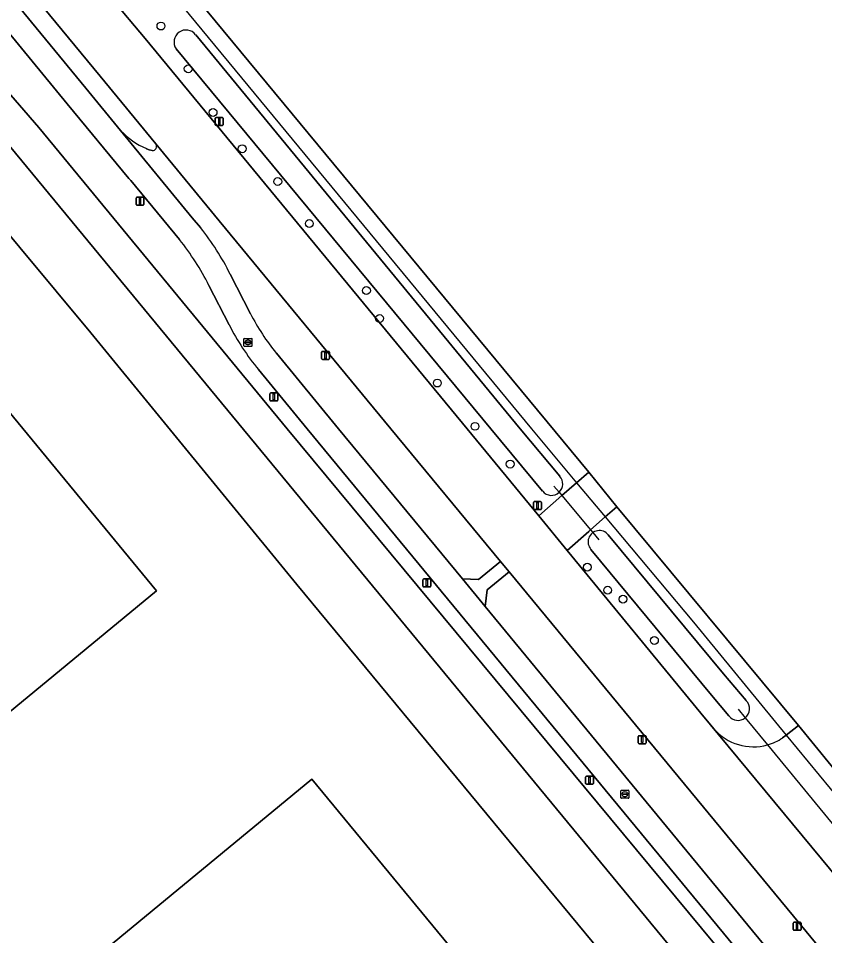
# Model space of a CAD drawing. Extents: x 156141 to 158132, y 385651 to 388333.
# Drawn here: x 157134.6 to 157235.4, y 386936.6 to 387051.3 of the extents above; entities that cross this region are included whole.
import ezdxf

# ---------------------------------------------------------------- set-up
doc = ezdxf.new("R2010")
doc.units = 0
for name, color, linetype in [('IMGEO_Berm_gesloten', 7, 'Continuous'), ('IMGEO_Berm_groen', 7, 'Continuous'), ('IMGEO_Boom', 7, 'Continuous'), ('IMGEO_Duiker', 7, 'Continuous'), ('IMGEO_Erf', 7, 'Continuous'), ('IMGEO_Fietspad_gesloten', 7, 'Continuous'), ('IMGEO_Fietspad_open', 7, 'Continuous'), ('IMGEO_Groenvoorziening', 7, 'Continuous'), ('IMGEO_Hek', 7, 'Continuous'), ('IMGEO_Lichtmast', 7, 'Continuous'), ('IMGEO_Pand', 7, 'Continuous'), ('IMGEO_Rijbaan_lokaal_gesloten', 7, 'Continuous'), ('IMGEO_Rijbaan_lokaal_open', 7, 'Continuous'), ('IMGEO_Rioolput', 7, 'Continuous'), ('IMGEO_Waterloop', 7, 'Continuous')]:
    doc.layers.add(name, color=color, linetype=linetype)

msp = doc.modelspace()

# ---------------------------------------------------------------- linework, layer by layer
at = {"layer": 'IMGEO_Berm_gesloten'}
for points in [[(157151.82, 387035.62), (157144.85, 387044.06), (157117.1, 387077.69)], [(157115.71, 387075.82), (157143.06, 387042.56), (157147.4, 387037.28)], [(157150.64, 387035.01), (157151.01, 387034.86), (157151.38, 387034.77)]]:
    msp.add_lwpolyline(points, dxfattribs=at)
for centre, radius, start, end in [((157154.98, 387044.64), 10.56, 224.1914, 245.7485), ((157151.41, 387035.29), 0.519, 266.4563, 39.0103)]:
    msp.add_arc(centre, radius, start, end, dxfattribs=at)
at = {"layer": 'IMGEO_Berm_groen'}
for points in [[(157057.76, 387136.6), (157056.49, 387135.39), (157065.43, 387124.28), (157072.38, 387115.63), (157084.85, 387100.37), (157091.86, 387091.79), (157124.73, 387051.94), (157124.86, 387052.05), (157127.14, 387049.25), (157127.01, 387049.14), (157129.18, 387046.53), (157129.35, 387046.65), (157137.21, 387037.65), (157168.24, 387000), (157241.17, 386912.07), (157242.5, 386913.02), (157170.76, 387000), (157164.67, 387007.38)], [(157148.69, 387031.02), (157148.54, 387031.18), (157148.43, 387031.28), (157140.75, 387040.62), (157133.33, 387049.65), (157121.46, 387064.05), (157108.21, 387080.17), (157095.11, 387096.08), (157086.19, 387106.9), (157080.02, 387114.42), (157074.48, 387121.12), (157073.27, 387122.58)], [(157135.44, 387066.9), (157136.6, 387065.48), (157146.3, 387053.84), (157150.47, 387048.79), (157190.74, 387000), (157199.69, 386989.11), (157202.58, 386991.63), (157204.43, 386993.24), (157205.96, 386994.56), (157147.62, 387065.08)], [(157156.81, 387049.25), (157197.37, 387000), (157202.32, 386994.04)], [(157200.18, 386992.19), (157193.72, 387000), (157154.36, 387047.5)], [(157147.4, 387037.28), (157156.38, 387026.35), (157157.41, 387025.14)], [(157151.38, 387034.77), (157151.01, 387034.86), (157150.64, 387035.01)], [(157159.75, 387026), (157151.82, 387035.62)], [(157154.78, 387023.64), (157148.69, 387031.02)], [(157166.89, 387009.45), (157174.68, 387000), (157190.16, 386981.21), (157192.17, 386981.14), (157194.91, 386983.4), (157181.21, 387000), (157159.75, 387026)], [(157161.12, 387019.32), (157163.67, 387014.36)], [(157161, 387012.98), (157158.45, 387017.92)]]:
    msp.add_lwpolyline(points, dxfattribs=at)
msp.add_lwpolyline([(157195.98, 386982.1), (157193.26, 386979.85), (157193.01, 386977.75), (157252.99, 386904.94), (157255.08, 386904.74), (157257.99, 386906.97)], close=True, dxfattribs=at)
for centre, radius, start, end in [((157155.6, 387048.35), 1.5, 36.825, 214.454), ((157154.98, 387044.64), 10.56, 224.1914, 245.7485), ((157151.41, 387035.29), 0.519, 266.4563, 39.0103), ((157131.1, 387004.26), 33.59, 26.6363, 38.4271), ((157129, 387003.03), 33.01, 26.8098, 38.6353), ((157187.72, 387026.66), 27.02, 207.0669, 219.5562), ((157186.97, 387026.02), 29.06, 206.6505, 219.885), ((157201.28, 386993.08), 1.41, 313.0464, 42.8198), ((157201.28, 386993.06), 1.4, 218.5192, 313.4437)]:
    msp.add_arc(centre, radius, start, end, dxfattribs=at)
at = {"layer": 'IMGEO_Boom'}
for centre in [(157152.46, 387050.34), (157155.87, 387045), (157158.98, 387039.54), (157162.62, 387035), (157167.07, 387030.9), (157171.02, 387025.65), (157178.15, 387017.27), (157179.79, 387013.78), (157187.01, 387005.7), (157191.72, 387000.29), (157196.12, 386995.57), (157205.77, 386982.68), (157208.31, 386979.8), (157210.22, 386978.68), (157214.15, 386973.52)]:
    msp.add_circle(centre, 0.489, dxfattribs=at)
at = {"layer": 'IMGEO_Duiker'}
for points in [[(157201.59, 386992.82), (157202.24, 386992.04), (157202.58, 386991.63), (157206.17, 386987.35), (157206.46, 386987), (157207.2, 386986.11)], [(157224.61, 386964.93), (157225.51, 386963.84), (157228.28, 386960.46), (157241.37, 386944.54), (157245.09, 386940.02), (157245.97, 386938.94)]]:
    msp.add_lwpolyline(points, dxfattribs=at)
at = {"layer": 'IMGEO_Erf'}
for points in [[(157284.19, 386849.46), (157288.72, 386853.16), (157259.1, 386889.06), (157240.87, 386911.8), (157241.17, 386912.07), (157168.24, 387000), (157137.21, 387037.65), (157129.35, 387046.65), (157129.18, 387046.53), (157127.01, 387049.14), (157127.14, 387049.25), (157124.86, 387052.05), (157124.73, 387051.94), (157091.86, 387091.79), (157084.85, 387100.37), (157072.38, 387115.63), (157065.43, 387124.28), (157056.49, 387135.39), (157053.95, 387138.53), (157050.66, 387135.79), (157078.51, 387102.05), (157081.95, 387097.87), (157229.85, 386918.64), (157160.83, 386861.48)], [(157147.62, 387065.08), (157205.96, 386994.56), (157209.47, 386990.24), (157232.17, 386962.88), (157238.27, 386955.4), (157244.46, 386947.91), (157242.99, 386946.68), (157256.43, 386930.35), (157257.65, 386928.46), (157257.77, 386928.3), (157329.83, 386988.11), (157471.26, 387105.25)]]:
    msp.add_lwpolyline(points, dxfattribs=at)
at = {"layer": 'IMGEO_Fietspad_gesloten'}
for points in [[(157157.41, 387025.14), (157156.38, 387026.35), (157147.4, 387037.28), (157143.06, 387042.56), (157115.71, 387075.82), (157112.07, 387080.21), (157105.52, 387088.16), (157103.44, 387090.73), (157103.31, 387090.89), (157102.84, 387091.47), (157100.6, 387094.17), (157093.33, 387102.99), (157076.85, 387123.02), (157076.03, 387123.99)], [(157073.27, 387122.58), (157074.48, 387121.12), (157080.02, 387114.42), (157086.19, 387106.9), (157095.11, 387096.08), (157108.21, 387080.17), (157121.46, 387064.05), (157133.33, 387049.65), (157140.75, 387040.62), (157148.43, 387031.28), (157148.54, 387031.18), (157148.69, 387031.02), (157154.78, 387023.64)], [(157163.67, 387014.36), (157161.12, 387019.32)], [(157158.45, 387017.92), (157161, 387012.98)], [(157255.95, 386901.35), (157252.99, 386904.94), (157193.01, 386977.75), (157190.16, 386981.21), (157174.68, 387000), (157166.89, 387009.45)], [(157164.67, 387007.38), (157170.76, 387000), (157242.5, 386913.02), (157260.15, 386891.62), (157276.21, 386872.22), (157291.72, 386853.57), (157295.69, 386848.8), (157300.18, 386843.65), (157300.3, 386843.52), (157300.52, 386843.27), (157300.61, 386843.16), (157300.77, 386842.97), (157305.03, 386838.05), (157305.21, 386837.84), (157306.25, 386836.69), (157307.17, 386835.58), (157317.74, 386823.13), (157324.43, 386815.04), (157329.8, 386808.57), (157345.28, 386789.91), (157378.22, 386750), (157413.31, 386707.49), (157450.57, 386662.3)]]:
    msp.add_lwpolyline(points, dxfattribs=at)
for centre, radius, start, end in [((157131.1, 387004.26), 33.59, 26.6363, 38.4271), ((157129, 387003.03), 33.01, 26.8098, 38.6353), ((157187.72, 387026.66), 27.02, 207.0669, 219.5562), ((157186.97, 387026.02), 29.06, 206.6505, 219.885)]:
    msp.add_arc(centre, radius, start, end, dxfattribs=at)
at = {"layer": 'IMGEO_Fietspad_open'}
msp.add_lwpolyline([(157195.98, 386982.1), (157194.91, 386983.4), (157192.17, 386981.14), (157190.16, 386981.21), (157193.01, 386977.75), (157193.26, 386979.85)], close=True, dxfattribs=at)
at = {"layer": 'IMGEO_Groenvoorziening'}
for points in [[(157214.97, 386925.48), (157169.44, 386980.52), (157143.68, 387011.99), (157121.58, 387038.54), (157110.85, 387029.54), (157151.92, 386979.73), (157064.67, 386907.78), (157084.05, 386884.24), (157171.32, 386956.18)], [(157209.47, 386990.24), (157208.01, 386988.96), (157206.17, 386987.35), (157205.95, 386987.15), (157203.25, 386984.78), (157219.96, 386964.44), (157221.6, 386962.47)], [(157230.18, 386961.35), (157230.63, 386961.69), (157232.17, 386962.88), (157209.47, 386990.24)], [(157208.38, 386986.72), (157222.8, 386969.35), (157225.63, 386965.99)], [(157223.46, 386964.1), (157221.3, 386966.66), (157206.22, 386984.9)], [(157171.32, 386956.18), (157204.92, 386915.47), (157189.01, 386902.35), (157191.11, 386900.04), (157193.9, 386902.32), (157196.1, 386899.73), (157214.42, 386914.91)]]:
    msp.add_lwpolyline(points, dxfattribs=at)
for centre, radius, start, end in [((157207.27, 386985.85), 1.41, 38.2949, 222.0871), ((157224.61, 386964.97), 1.44, 308.3522, 44.9961), ((157224.61, 386964.97), 1.45, 217.2631, 308.1905), ((157226.52, 386966.72), 6.5, 220.8196, 285.7269), ((157226.5, 386966.75), 6.54, 285.8045, 304.3018)]:
    msp.add_arc(centre, radius, start, end, dxfattribs=at)
at = {"layer": 'IMGEO_Hek'}
for points in [[(157155.18, 387052.74), (157198.78, 387000)], [(157198.78, 387000), (157204.43, 386993.24), (157208.01, 386988.96), (157219.02, 386975.79), (157230.63, 386961.69), (157242.99, 386946.68), (157256.43, 386930.35)]]:
    msp.add_lwpolyline(points, dxfattribs=at)
at = {"layer": 'IMGEO_Lichtmast'}
for p, q in [((157159.26, 387038.01), (157159.26, 387038.81)), ((157159.26, 387038.81), (157159.26, 387038.01)), ((157159.36, 387038.91), (157160.14, 387038.91)), ((157160.14, 387038.91), (157159.36, 387038.91)), ((157160.24, 387038.81), (157160.24, 387038.01)), ((157160.24, 387038.01), (157160.24, 387038.81)), ((157160.14, 387037.91), (157159.36, 387037.91)), ((157159.36, 387037.91), (157160.14, 387037.91)), ((157149.35, 387028.04), (157149.35, 387028.84)), ((157149.35, 387028.84), (157149.35, 387028.04)), ((157149.45, 387028.94), (157150.24, 387028.94)), ((157150.24, 387028.94), (157149.45, 387028.94)), ((157150.24, 387027.94), (157149.45, 387027.94)), ((157149.45, 387027.94), (157150.24, 387027.94)), ((157150.34, 387028.84), (157150.34, 387028.04)), ((157150.34, 387028.04), (157150.34, 387028.84)), ((157172.55, 387008.76), (157172.55, 387009.56)), ((157172.55, 387009.56), (157172.55, 387008.76)), ((157172.65, 387009.66), (157173.44, 387009.66)), ((157173.44, 387009.66), (157172.65, 387009.66)), ((157173.54, 387009.56), (157173.54, 387008.76)), ((157173.54, 387008.76), (157173.54, 387009.56)), ((157173.44, 387008.66), (157172.65, 387008.66)), ((157172.65, 387008.66), (157173.44, 387008.66)), ((157166.08, 387003.57), (157166.08, 387004.37)), ((157166.08, 387004.37), (157166.08, 387003.57)), ((157166.18, 387004.47), (157166.97, 387004.47)), ((157166.97, 387004.47), (157166.18, 387004.47)), ((157167.07, 387004.37), (157167.07, 387003.57)), ((157167.07, 387003.57), (157167.07, 387004.37)), ((157166.97, 387003.47), (157166.18, 387003.47)), ((157166.18, 387003.47), (157166.97, 387003.47)), ((157199.03, 386989.98), (157199.03, 386990.78)), ((157199.03, 386990.78), (157199.03, 386989.98)), ((157199.13, 386990.88), (157199.92, 386990.88)), ((157199.92, 386990.88), (157199.13, 386990.88)), ((157200.02, 386990.78), (157200.02, 386989.98)), ((157200.02, 386989.98), (157200.02, 386990.78)), ((157199.92, 386989.88), (157199.13, 386989.88)), ((157199.13, 386989.88), (157199.92, 386989.88)), ((157185.21, 386980.31), (157185.21, 386981.11)), ((157185.21, 386981.11), (157185.21, 386980.31)), ((157185.31, 386981.21), (157186.1, 386981.21)), ((157186.1, 386981.21), (157185.31, 386981.21)), ((157186.2, 386981.11), (157186.2, 386980.31)), ((157186.2, 386980.31), (157186.2, 386981.11)), ((157186.1, 386980.21), (157185.31, 386980.21)), ((157185.31, 386980.21), (157186.1, 386980.21)), ((157212.13, 386960.71), (157212.13, 386961.51)), ((157212.13, 386961.51), (157212.13, 386960.71)), ((157212.23, 386961.61), (157213.02, 386961.61)), ((157213.02, 386961.61), (157212.23, 386961.61)), ((157213.12, 386961.51), (157213.12, 386960.71)), ((157213.12, 386960.71), (157213.12, 386961.51)), ((157213.02, 386960.61), (157212.23, 386960.61)), ((157212.23, 386960.61), (157213.02, 386960.61)), ((157205.55, 386955.64), (157205.55, 386956.44)), ((157205.55, 386956.44), (157205.55, 386955.64)), ((157205.65, 386956.54), (157206.44, 386956.54)), ((157206.44, 386956.54), (157205.65, 386956.54)), ((157206.54, 386956.44), (157206.54, 386955.64)), ((157206.54, 386955.64), (157206.54, 386956.44)), ((157206.44, 386955.54), (157205.65, 386955.54)), ((157205.65, 386955.54), (157206.44, 386955.54)), ((157231.49, 386937.38), (157231.49, 386938.18)), ((157231.49, 386938.18), (157231.49, 386937.38)), ((157231.59, 386938.28), (157232.38, 386938.28)), ((157232.38, 386938.28), (157231.59, 386938.28)), ((157232.38, 386937.28), (157231.59, 386937.28)), ((157231.59, 386937.28), (157232.38, 386937.28)), ((157232.48, 386938.18), (157232.48, 386937.38)), ((157232.48, 386937.38), (157232.48, 386938.18))]:
    msp.add_line(p, q, dxfattribs=at)
for points in [[(157159.68, 387038.78), (157159.83, 387038.78), (157159.83, 387038.03), (157159.68, 387038.03), (157159.68, 387038.78)], [(157149.77, 387028.81), (157149.92, 387028.81), (157149.92, 387028.06), (157149.77, 387028.06), (157149.77, 387028.81)], [(157172.97, 387009.54), (157173.12, 387009.54), (157173.12, 387008.79), (157172.97, 387008.79), (157172.97, 387009.54)], [(157166.5, 387004.34), (157166.65, 387004.34), (157166.65, 387003.59), (157166.5, 387003.59), (157166.5, 387004.34)], [(157199.45, 386990.75), (157199.6, 386990.75), (157199.6, 386990), (157199.45, 386990), (157199.45, 386990.75)], [(157185.63, 386981.09), (157185.78, 386981.09), (157185.78, 386980.34), (157185.63, 386980.34), (157185.63, 386981.09)], [(157212.55, 386961.49), (157212.7, 386961.49), (157212.7, 386960.74), (157212.55, 386960.74), (157212.55, 386961.49)], [(157205.97, 386956.42), (157206.12, 386956.42), (157206.12, 386955.67), (157205.97, 386955.67), (157205.97, 386956.42)], [(157231.91, 386938.15), (157232.06, 386938.15), (157232.06, 386937.4), (157231.91, 386937.4), (157231.91, 386938.15)]]:
    msp.add_lwpolyline(points, dxfattribs=at)
for centre, start, end in [((157159.36, 387038.81), 90, 180), ((157159.36, 387038.81), 90, 180), ((157160.14, 387038.81), 0, 90), ((157160.14, 387038.81), 360, 90), ((157159.36, 387038.01), 180, 270), ((157159.36, 387038.01), 180, 270), ((157160.14, 387038.01), 270, 0), ((157160.14, 387038.01), 270, 0), ((157149.45, 387028.84), 90, 180), ((157149.45, 387028.84), 90, 180), ((157149.45, 387028.04), 180, 270), ((157149.45, 387028.04), 180, 270), ((157150.24, 387028.84), 0, 90), ((157150.24, 387028.84), 360, 90), ((157150.24, 387028.04), 270, 0), ((157150.24, 387028.04), 270, 0), ((157172.65, 387009.56), 90, 180), ((157172.65, 387009.56), 90, 180), ((157173.44, 387009.56), 0, 90), ((157173.44, 387009.56), 360, 90), ((157172.65, 387008.76), 180, 270), ((157172.65, 387008.76), 180, 270), ((157173.44, 387008.76), 270, 0), ((157173.44, 387008.76), 270, 0), ((157166.18, 387004.37), 90, 180), ((157166.18, 387004.37), 90, 180), ((157166.97, 387004.37), 0, 90), ((157166.97, 387004.37), 360, 90), ((157166.18, 387003.57), 180, 270), ((157166.18, 387003.57), 180, 270), ((157166.97, 387003.57), 270, 0), ((157166.97, 387003.57), 270, 0), ((157199.13, 386990.78), 90, 180), ((157199.13, 386990.78), 90, 180), ((157199.92, 386990.78), 0, 90), ((157199.92, 386990.78), 360, 90), ((157199.13, 386989.98), 180, 270), ((157199.13, 386989.98), 180, 270), ((157199.92, 386989.98), 270, 0), ((157199.92, 386989.98), 270, 0), ((157185.31, 386981.11), 90, 180), ((157185.31, 386981.11), 90, 180), ((157186.1, 386981.11), 0, 90), ((157186.1, 386981.11), 360, 90), ((157185.31, 386980.31), 180, 270), ((157185.31, 386980.31), 180, 270), ((157186.1, 386980.31), 270, 0), ((157186.1, 386980.31), 270, 0), ((157212.23, 386961.51), 90, 180), ((157212.23, 386961.51), 90, 180), ((157213.02, 386961.51), 0, 90), ((157213.02, 386961.51), 360, 90), ((157212.23, 386960.71), 180, 270), ((157212.23, 386960.71), 180, 270), ((157213.02, 386960.71), 270, 0), ((157213.02, 386960.71), 270, 0), ((157205.65, 386956.44), 90, 180), ((157205.65, 386956.44), 90, 180), ((157205.65, 386955.64), 180, 270), ((157205.65, 386955.64), 180, 270), ((157206.44, 386956.44), 0, 90), ((157206.44, 386956.44), 360, 90), ((157206.44, 386955.64), 270, 0), ((157206.44, 386955.64), 270, 0), ((157231.59, 386938.18), 90, 180), ((157231.59, 386938.18), 90, 180), ((157231.59, 386937.38), 180, 270), ((157231.59, 386937.38), 180, 270), ((157232.38, 386938.18), 0, 90), ((157232.38, 386938.18), 360, 90), ((157232.38, 386937.38), 270, 0), ((157232.38, 386937.38), 270, 0)]:
    msp.add_arc(centre, 0.1, start, end, dxfattribs=at)
at = {"layer": 'IMGEO_Pand'}
msp.add_lwpolyline([(157100.14, 386829.08), (157183.76, 386898.02), (157185.57, 386895.57), (157182.9, 386893.32), (157185.09, 386890.64), (157185.65, 386889.95), (157196.78, 386898.93), (157196.1, 386899.73), (157193.9, 386902.32), (157191.11, 386900.04), (157189.01, 386902.35), (157204.92, 386915.47), (157171.32, 386956.18), (157084.05, 386884.24), (157064.67, 386907.78), (157151.92, 386979.73), (157110.85, 387029.54), (157092.5, 387051.8)], dxfattribs=at)
at = {"layer": 'IMGEO_Rijbaan_lokaal_gesloten'}
for points in [[(157219.96, 386964.44), (157203.25, 386984.78), (157199.69, 386989.11), (157190.74, 387000), (157150.47, 387048.79), (157146.3, 387053.84), (157136.6, 387065.48), (157135.44, 387066.9), (157131.15, 387072.11), (157129.36, 387074.25), (157123.42, 387081.4), (157106.2, 387102.46), (157101.79, 387107.81), (157083.42, 387129.98), (157076.16, 387138.51), (157071.23, 387144.11)], [(157117.1, 387077.69), (157144.85, 387044.06), (157151.82, 387035.62), (157159.75, 387026), (157181.21, 387000), (157194.91, 386983.4), (157195.98, 386982.1), (157257.99, 386906.97)], [(157241.87, 386937.95), (157219.96, 386964.44)]]:
    msp.add_lwpolyline(points, dxfattribs=at)
at = {"layer": 'IMGEO_Rijbaan_lokaal_open'}
for points in [[(157160.83, 386861.48), (157229.85, 386918.64), (157081.95, 387097.87), (157078.51, 387102.05), (157072.84, 387097.37), (157076.28, 387093.24), (157099.26, 387065.6)], [(157098.79, 387057.2), (157092.5, 387051.8), (157110.85, 387029.54), (157121.58, 387038.54), (157143.68, 387011.99), (157169.44, 386980.52), (157214.97, 386925.48)], [(157221.6, 386962.47), (157219.96, 386964.44), (157241.87, 386937.95)], [(157238.27, 386955.4), (157232.17, 386962.88), (157230.63, 386961.69), (157230.18, 386961.35)]]:
    msp.add_lwpolyline(points, dxfattribs=at)
msp.add_lwpolyline([(157205.96, 386994.56), (157204.43, 386993.24), (157202.58, 386991.63), (157199.69, 386989.11), (157203.25, 386984.78), (157205.95, 386987.15), (157206.17, 386987.35), (157208.01, 386988.96), (157209.47, 386990.24)], close=True, dxfattribs=at)
for centre, radius, start, end in [((157226.52, 386966.72), 6.5, 220.8196, 285.7269), ((157226.5, 386966.75), 6.54, 285.8045, 304.3018)]:
    msp.add_arc(centre, radius, start, end, dxfattribs=at)
at = {"layer": 'IMGEO_Rioolput'}
for p, q in [((157162.84, 387010.37), (157162.84, 387011.22)), ((157162.92, 387011.29), (157163.77, 387011.29)), ((157163.1, 387010.79), (157163.1, 387010.8)), ((157163.14, 387010.84), (157163.54, 387010.84)), ((157163.54, 387010.75), (157163.14, 387010.75)), ((157163.33, 387011.07), (157163.35, 387011.07)), ((157163.58, 387010.8), (157163.58, 387010.79)), ((157163.84, 387011.22), (157163.84, 387010.37)), ((157163.77, 387010.29), (157162.92, 387010.29)), ((157163.35, 387010.51), (157163.33, 387010.51)), ((157209.96, 386953.86), (157209.96, 386954.71)), ((157210.03, 386954.79), (157210.89, 386954.79)), ((157210.45, 386954.57), (157210.47, 386954.57)), ((157210.96, 386954.71), (157210.96, 386953.86)), ((157210.89, 386953.79), (157210.03, 386953.79)), ((157210.22, 386954.28), (157210.22, 386954.29)), ((157210.26, 386954.33), (157210.66, 386954.33)), ((157210.65, 386954.24), (157210.26, 386954.24)), ((157210.47, 386954.01), (157210.44, 386954.01)), ((157210.7, 386954.29), (157210.7, 386954.28))]:
    msp.add_line(p, q, dxfattribs=at)
for points in [[(157162.84, 387010.37), (157162.84, 387011.22)], [(157162.92, 387011.29), (157163.77, 387011.29)], [(157163.84, 387011.22), (157163.84, 387010.37)], [(157163.77, 387010.29), (157162.92, 387010.29)], [(157209.96, 386953.86), (157209.96, 386954.71)], [(157210.03, 386954.79), (157210.89, 386954.79)], [(157210.96, 386954.71), (157210.96, 386953.86)], [(157210.89, 386953.79), (157210.03, 386953.79)]]:
    msp.add_lwpolyline(points, dxfattribs=at)
for centre, radius, start, end in [((157162.92, 387011.22), 0.0765, 91.552, 178.448), ((157162.92, 387011.22), 0.0765, 91.552, 178.448), ((157163.14, 387010.8), 0.0403, 85.8775, 175.7526), ((157163.14, 387010.79), 0.0366, 178.938, 274.7102), ((157163.55, 387010.8), 0.0386, 1.7309, 96.639), ((157163.54, 387010.79), 0.043, 264.8664, 352.4533), ((157163.77, 387011.22), 0.0765, 1.552, 88.448), ((157163.77, 387011.22), 0.0765, 1.552, 88.448), ((157162.92, 387010.37), 0.0765, 181.552, 268.448), ((157162.92, 387010.37), 0.0765, 181.552, 268.448), ((157163.77, 387010.37), 0.0765, 271.552, 358.448), ((157163.77, 387010.37), 0.0765, 271.552, 358.448), ((157210.03, 386954.71), 0.0765, 91.552, 178.448), ((157210.03, 386954.71), 0.0765, 91.552, 178.448), ((157210.88, 386954.71), 0.0765, 1.552, 88.448), ((157210.88, 386954.71), 0.0765, 1.552, 88.448), ((157210.03, 386953.86), 0.0765, 181.552, 268.448), ((157210.03, 386953.86), 0.0765, 181.552, 268.448), ((157210.26, 386954.29), 0.0403, 85.8775, 175.7526), ((157210.25, 386954.28), 0.0366, 178.938, 274.7102), ((157210.66, 386954.29), 0.043, 264.8664, 352.4533), ((157210.66, 386954.29), 0.0386, 1.7309, 96.639), ((157210.88, 386953.86), 0.0765, 271.552, 358.448), ((157210.88, 386953.86), 0.0765, 271.552, 358.448)]:
    msp.add_arc(centre, radius, start, end, dxfattribs=at)
for centre, major_axis, ratio, start_param, end_param in [((157163.33, 387010.79), (-0.387, 0.002), 0.722429, 4.712389, 7.853982), ((157163.35, 387010.79), (-0.39, 0.002), 0.717154, 1.570796, 4.712389), ((157210.45, 386954.29), (-0.387, 0.002), 0.722429, 4.712389, 7.853982), ((157210.47, 386954.29), (-0.39, 0.002), 0.717154, 1.570796, 4.712389)]:
    msp.add_ellipse(centre, major_axis=major_axis, ratio=ratio, start_param=start_param, end_param=end_param, dxfattribs=at)
at = {"layer": 'IMGEO_Waterloop'}
for points in [[(157202.32, 386994.04), (157197.37, 387000), (157156.81, 387049.25)], [(157154.36, 387047.5), (157193.72, 387000), (157200.18, 386992.19)], [(157225.63, 386965.99), (157222.8, 386969.35), (157208.38, 386986.72)], [(157206.22, 386984.9), (157221.3, 386966.66), (157223.46, 386964.1)]]:
    msp.add_lwpolyline(points, dxfattribs=at)
for centre, radius, start, end in [((157155.6, 387048.35), 1.5, 36.825, 214.454), ((157201.28, 386993.08), 1.41, 313.0464, 42.8198), ((157201.28, 386993.06), 1.4, 218.5192, 313.4437), ((157207.27, 386985.85), 1.41, 38.2949, 222.0871), ((157224.61, 386964.97), 1.44, 308.3522, 44.9961), ((157224.61, 386964.97), 1.45, 217.2631, 308.1905)]:
    msp.add_arc(centre, radius, start, end, dxfattribs=at)

doc.saveas('drawing.dxf')
